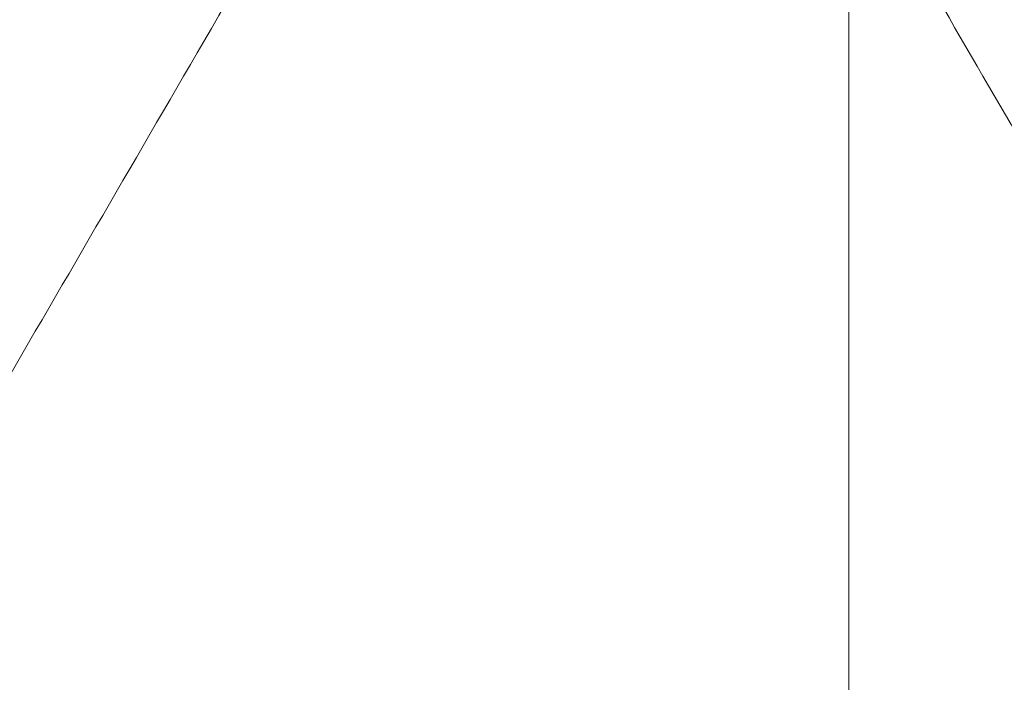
# Model space of a CAD drawing. Header units: inches. Extents: x 1 to 109, y 1 to 85.
# Tile 451 of 656: x 88.41572 to 88.42356, y 24.36399 to 24.36927. Entities that reach past the tile are written whole.
import ezdxf

# ---------------------------------------------------------------- set-up
doc = ezdxf.new("R2010")
doc.units = ezdxf.units.IN
doc.header["$MEASUREMENT"] = 0

msp = doc.modelspace()

# ---------------------------------------------------------------- linework, layer by layer
at = {"color": 7, "linetype": 'Continuous', "lineweight": 15, "ltscale": 5}
for p, q in [((88.4223241, 30.163355), (88.4223241, 19.763355)), ((88.4223241, 28.9650217), (88.4223241, 19.763355)), ((88.4223241, 26.0947717), (88.4223241, 21.0947717)), ((88.4223241, 25.2419384), (88.4223241, 20.6794384)), ((88.4223241, 25.233355), (88.4223241, 20.670855)), ((88.4223241, 24.9922717), (88.4223241, 21.375605)), ((88.4223241, 24.7966884), (88.4223241, 23.963355)), ((88.4223241, 24.788105), (88.4223241, 23.9547717)), ((88.4223241, 24.538355), (88.4223241, 24.330441))]:
    msp.add_line(p, q, dxfattribs=at)
for points, knots in [([(88.4092248, 24.3553731), (88.409411, 24.3556941), (88.4098476, 24.3564471), (88.4105992, 24.3577428), (88.4115438, 24.3593711), (88.4126815, 24.3613318), (88.4140123, 24.3636244), (88.4155361, 24.3662487), (88.4172529, 24.3692042), (88.4184622, 24.3712842), (88.4190989, 24.3723794)], [0, 0, 0, 0, 0.056611, 0.132786, 0.228517, 0.343791, 0.478594, 0.632909, 0.806717, 1, 1, 1, 1]), ([(88.4213209, 24.3723781), (88.4217557, 24.3716304), (88.4226708, 24.3700564), (88.4241114, 24.3675771), (88.4256886, 24.3648616), (88.4274022, 24.3619097), (88.4292524, 24.3587212), (88.4305311, 24.3565166), (88.4311933, 24.3553749)], [0, 0, 0, 0, 0.13198, 0.277823, 0.437537, 0.611131, 0.798615, 1, 1, 1, 1])]:
    msp.add_open_spline(points, degree=3, knots=knots, dxfattribs=at)

doc.saveas('drawing.dxf')
